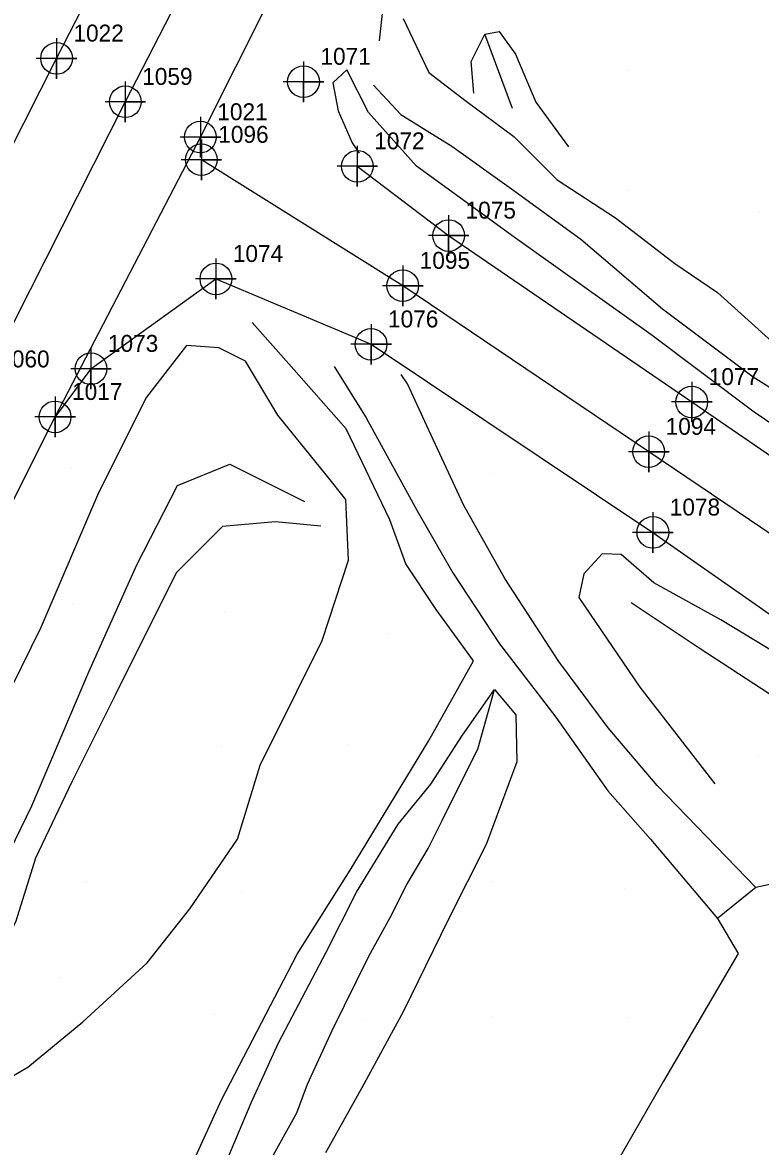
# Model space of a CAD drawing. Extents: x 2062781 to 2066835, y 358981 to 366501.
# Drawn here: x 2063474.6 to 2063583.6, y 360167.2 to 360333.3 of the extents above; entities that cross this region are included whole.
import ezdxf

# ---------------------------------------------------------------- set-up
doc = ezdxf.new("R2010")
doc.units = 0
for name, color, linetype in [('Exist DTM Crownline', 7, 'Continuous'), ('Exist DTM Crownline Cogo Number', 7, 'Continuous'), ('Exist DTM Crownline Cogo Point CELL', 7, 'Continuous'), ('Exist Roads EOP', 7, 'Continuous'), ('Exist Roads EOP Cogo Number', 7, 'Continuous'), ('Exist Roads EOP Cogo Point CELL', 7, 'Continuous'), ('PH Exist DTM Breakline', 7, 'Continuous'), ('PH Exist DTM Point', 7, 'Continuous')]:
    doc.layers.add(name, color=color, linetype=linetype)

msp = doc.modelspace()

# ---------------------------------------------------------------- linework, layer by layer
at = {"layer": 'Exist DTM Crownline'}
for points in [[(2063750.55, 360833.69), (2063727.84, 360789.3), (2063705.93, 360746.41), (2063683.92, 360702.88), (2063663.24, 360662.2), (2063641.44, 360619.31), (2063619.27, 360575.63), (2063598.51, 360534.74), (2063576.26, 360491.01), (2063554.11, 360448.07), (2063531.69, 360403.69), (2063510.6, 360362.17), (2063489.74, 360321.58), (2063468.62, 360279.83), (2063447.14, 360237.46), (2063426.34, 360196.56), (2063406.83, 360158.2), (2063384.9, 360114.87), (2063362.69, 360071.39), (2063342.05, 360030.63), (2063319.97, 359987.39), (2063296.38, 359941.39)], [(2063735.35, 360156.17), (2063710.81, 360172.37), (2063659.34, 360207.68), (2063633.57, 360224.8), (2063602.4, 360245.95), (2063567.05, 360269.87), (2063530.72, 360294.4), (2063500.97, 360313.02)]]:
    msp.add_lwpolyline(points, dxfattribs=at)
at = {"layer": 'Exist DTM Crownline Cogo Point CELL'}
for points in [[(2063489.74, 360324.58), (2063489.74, 360318.58), (2063489.74, 360321.58), (2063492.74, 360321.58), (2063486.74, 360321.58)], [(2063489.74, 360324.58), (2063489.74, 360318.58), (2063489.74, 360321.58), (2063492.74, 360321.58), (2063486.74, 360321.58)], [(2063489.74, 360324.58), (2063489.74, 360318.58), (2063489.74, 360321.58), (2063492.74, 360321.58), (2063486.74, 360321.58)], [(2063500.97, 360316.02), (2063500.97, 360310.02), (2063500.97, 360313.02), (2063503.97, 360313.02), (2063497.97, 360313.02)], [(2063500.97, 360316.02), (2063500.97, 360310.02), (2063500.97, 360313.02), (2063503.97, 360313.02), (2063497.97, 360313.02)], [(2063500.97, 360316.02), (2063500.97, 360310.02), (2063500.97, 360313.02), (2063503.97, 360313.02), (2063497.97, 360313.02)], [(2063530.72, 360297.4), (2063530.72, 360291.4), (2063530.72, 360294.4), (2063533.72, 360294.4), (2063527.72, 360294.4)], [(2063530.72, 360297.4), (2063530.72, 360291.4), (2063530.72, 360294.4), (2063533.72, 360294.4), (2063527.72, 360294.4)], [(2063530.72, 360297.4), (2063530.72, 360291.4), (2063530.72, 360294.4), (2063533.72, 360294.4), (2063527.72, 360294.4)], [(2063567.05, 360272.87), (2063567.05, 360266.87), (2063567.05, 360269.87), (2063570.05, 360269.87), (2063564.05, 360269.87)], [(2063567.05, 360272.87), (2063567.05, 360266.87), (2063567.05, 360269.87), (2063570.05, 360269.87), (2063564.05, 360269.87)], [(2063567.05, 360272.87), (2063567.05, 360266.87), (2063567.05, 360269.87), (2063570.05, 360269.87), (2063564.05, 360269.87)]]:
    msp.add_lwpolyline(points, dxfattribs=at)
for centre in [(2063489.74, 360321.58), (2063489.74, 360321.58), (2063489.74, 360321.58), (2063500.97, 360313.02), (2063500.97, 360313.02), (2063500.97, 360313.02), (2063530.72, 360294.4), (2063530.72, 360294.4), (2063530.72, 360294.4), (2063567.05, 360269.87), (2063567.05, 360269.87), (2063567.05, 360269.87)]:
    msp.add_circle(centre, 2.34, dxfattribs=at)
at = {"layer": 'Exist Roads EOP'}
for points in [[(2063286.47, 359947.64), (2063309.41, 359993.28), (2063331.5, 360036.62), (2063353.47, 360079.37), (2063374.09, 360120.61), (2063394.89, 360165.38), (2063417.4, 360208.71), (2063436.23, 360246.03), (2063449.27, 360270.89), (2063451.38, 360272.28), (2063457.84, 360285.06), (2063479.58, 360327.99), (2063500.63, 360369.12), (2063521.45, 360410.21), (2063543.5, 360453.45), (2063565.77, 360497.25), (2063587.25, 360539.79), (2063609.2, 360582.5), (2063630.76, 360625.39), (2063652.41, 360668.3), (2063674.4, 360710.54), (2063695.41, 360752.05), (2063717.28, 360794.95), (2063739.23, 360837.72)], [(2063307.08, 359936.09), (2063330.79, 359982.25), (2063353.21, 360026.63), (2063373.94, 360067.35), (2063395.33, 360109.66), (2063417.3, 360152.86), (2063438.53, 360194.57), (2063458.78, 360234.01), (2063479.37, 360275.02), (2063500.83, 360316.36), (2063521.71, 360358), (2063542.56, 360398.65), (2063564.98, 360442.66), (2063586.95, 360486.19), (2063608.7, 360528.89), (2063630.33, 360571.32), (2063652.02, 360613.69), (2063674.28, 360656.66), (2063695.45, 360699.25), (2063716.63, 360740.88), (2063738.76, 360783.94), (2063760.61, 360827.22)], [(2063524.01, 360312.06), (2063537.5, 360301.82), (2063573.41, 360277.22), (2063609.04, 360252.83), (2063638.95, 360232.14), (2063674.5, 360208.31), (2063716.4, 360179.78), (2063740.77, 360163.86)], [(2063484.67, 360282.13), (2063503.12, 360295.41), (2063526.04, 360285.74), (2063567.66, 360257.94), (2063597.61, 360237), (2063627.79, 360216.65), (2063662.98, 360192.94), (2063704.05, 360164.93), (2063724.47, 360150.22)], [(2063484.67, 360282.13), (2063479.37, 360275.02)]]:
    msp.add_lwpolyline(points, dxfattribs=at)
at = {"layer": 'Exist Roads EOP Cogo Point CELL'}
for points in [[(2063479.58, 360330.99), (2063479.58, 360324.99), (2063479.58, 360327.99), (2063482.58, 360327.99), (2063476.58, 360327.99)], [(2063479.58, 360330.99), (2063479.58, 360324.99), (2063479.58, 360327.99), (2063482.58, 360327.99), (2063476.58, 360327.99)], [(2063479.58, 360330.99), (2063479.58, 360324.99), (2063479.58, 360327.99), (2063482.58, 360327.99), (2063476.58, 360327.99)], [(2063516.06, 360327.55), (2063516.06, 360321.55), (2063516.06, 360324.55), (2063519.06, 360324.55), (2063513.06, 360324.55)], [(2063516.06, 360327.55), (2063516.06, 360321.55), (2063516.06, 360324.55), (2063519.06, 360324.55), (2063513.06, 360324.55)], [(2063516.06, 360327.55), (2063516.06, 360321.55), (2063516.06, 360324.55), (2063519.06, 360324.55), (2063513.06, 360324.55)], [(2063500.83, 360319.36), (2063500.83, 360313.36), (2063500.83, 360316.36), (2063503.83, 360316.36), (2063497.83, 360316.36)], [(2063500.83, 360319.36), (2063500.83, 360313.36), (2063500.83, 360316.36), (2063503.83, 360316.36), (2063497.83, 360316.36)], [(2063500.83, 360319.36), (2063500.83, 360313.36), (2063500.83, 360316.36), (2063503.83, 360316.36), (2063497.83, 360316.36)], [(2063524.01, 360315.06), (2063524.01, 360309.06), (2063524.01, 360312.06), (2063527.01, 360312.06), (2063521.01, 360312.06)], [(2063524.01, 360315.06), (2063524.01, 360309.06), (2063524.01, 360312.06), (2063527.01, 360312.06), (2063521.01, 360312.06)], [(2063524.01, 360315.06), (2063524.01, 360309.06), (2063524.01, 360312.06), (2063527.01, 360312.06), (2063521.01, 360312.06)], [(2063537.5, 360304.82), (2063537.5, 360298.82), (2063537.5, 360301.82), (2063540.5, 360301.82), (2063534.5, 360301.82)], [(2063537.5, 360304.82), (2063537.5, 360298.82), (2063537.5, 360301.82), (2063540.5, 360301.82), (2063534.5, 360301.82)], [(2063537.5, 360304.82), (2063537.5, 360298.82), (2063537.5, 360301.82), (2063540.5, 360301.82), (2063534.5, 360301.82)], [(2063503.12, 360298.41), (2063503.12, 360292.41), (2063503.12, 360295.41), (2063506.12, 360295.41), (2063500.12, 360295.41)], [(2063503.12, 360298.41), (2063503.12, 360292.41), (2063503.12, 360295.41), (2063506.12, 360295.41), (2063500.12, 360295.41)], [(2063503.12, 360298.41), (2063503.12, 360292.41), (2063503.12, 360295.41), (2063506.12, 360295.41), (2063500.12, 360295.41)], [(2063526.04, 360288.74), (2063526.04, 360282.74), (2063526.04, 360285.74), (2063529.04, 360285.74), (2063523.04, 360285.74)], [(2063526.04, 360288.74), (2063526.04, 360282.74), (2063526.04, 360285.74), (2063529.04, 360285.74), (2063523.04, 360285.74)], [(2063526.04, 360288.74), (2063526.04, 360282.74), (2063526.04, 360285.74), (2063529.04, 360285.74), (2063523.04, 360285.74)], [(2063484.67, 360285.13), (2063484.67, 360279.13), (2063484.67, 360282.13), (2063487.67, 360282.13), (2063481.67, 360282.13)], [(2063484.67, 360285.13), (2063484.67, 360279.13), (2063484.67, 360282.13), (2063487.67, 360282.13), (2063481.67, 360282.13)], [(2063484.67, 360285.13), (2063484.67, 360279.13), (2063484.67, 360282.13), (2063487.67, 360282.13), (2063481.67, 360282.13)], [(2063573.41, 360280.22), (2063573.41, 360274.22), (2063573.41, 360277.22), (2063576.41, 360277.22), (2063570.41, 360277.22)], [(2063573.41, 360280.22), (2063573.41, 360274.22), (2063573.41, 360277.22), (2063576.41, 360277.22), (2063570.41, 360277.22)], [(2063573.41, 360280.22), (2063573.41, 360274.22), (2063573.41, 360277.22), (2063576.41, 360277.22), (2063570.41, 360277.22)], [(2063479.37, 360278.02), (2063479.37, 360272.02), (2063479.37, 360275.02), (2063482.37, 360275.02), (2063476.37, 360275.02)], [(2063479.37, 360278.02), (2063479.37, 360272.02), (2063479.37, 360275.02), (2063482.37, 360275.02), (2063476.37, 360275.02)], [(2063479.37, 360278.02), (2063479.37, 360272.02), (2063479.37, 360275.02), (2063482.37, 360275.02), (2063476.37, 360275.02)], [(2063567.66, 360260.94), (2063567.66, 360254.94), (2063567.66, 360257.94), (2063570.66, 360257.94), (2063564.66, 360257.94)], [(2063567.66, 360260.94), (2063567.66, 360254.94), (2063567.66, 360257.94), (2063570.66, 360257.94), (2063564.66, 360257.94)], [(2063567.66, 360260.94), (2063567.66, 360254.94), (2063567.66, 360257.94), (2063570.66, 360257.94), (2063564.66, 360257.94)]]:
    msp.add_lwpolyline(points, dxfattribs=at)
for centre in [(2063479.58, 360327.99), (2063479.58, 360327.99), (2063479.58, 360327.99), (2063516.06, 360324.55), (2063516.06, 360324.55), (2063516.06, 360324.55), (2063500.83, 360316.36), (2063500.83, 360316.36), (2063500.83, 360316.36), (2063524.01, 360312.06), (2063524.01, 360312.06), (2063524.01, 360312.06), (2063537.5, 360301.82), (2063537.5, 360301.82), (2063537.5, 360301.82), (2063503.12, 360295.41), (2063503.12, 360295.41), (2063503.12, 360295.41), (2063526.04, 360285.74), (2063526.04, 360285.74), (2063526.04, 360285.74), (2063484.67, 360282.13), (2063484.67, 360282.13), (2063484.67, 360282.13), (2063573.41, 360277.22), (2063573.41, 360277.22), (2063573.41, 360277.22), (2063479.37, 360275.02), (2063479.37, 360275.02), (2063479.37, 360275.02), (2063567.66, 360257.94), (2063567.66, 360257.94), (2063567.66, 360257.94)]:
    msp.add_circle(centre, 2.34, dxfattribs=at)
at = {"layer": 'PH Exist DTM Breakline'}
for points in [[(2063527.28, 360330.58), (2063527.94, 360336.47), (2063533.58, 360347.73), (2063541.44, 360360.06), (2063546.08, 360367.78), (2063551.44, 360378.26), (2063558.12, 360389.55), (2063560.69, 360394.24), (2063564.89, 360399.92), (2063572.22, 360413.74), (2063579.59, 360428.43), (2063588.44, 360442.68), (2063593.5, 360451.81), (2063597.64, 360459.79), (2063601.98, 360468.35), (2063602.29, 360468.89), (2063604.06, 360471.39)], [(2063530.79, 360333.87), (2063534.55, 360325.89), (2063540.07, 360321.67), (2063547.13, 360316.43), (2063553.54, 360310.04), (2063562.12, 360304.44), (2063570.93, 360297.7), (2063577.19, 360293.41), (2063585.23, 360286.18)], [(2063541.22, 360322.86), (2063540.81, 360327.56), (2063542.84, 360331.6), (2063544.94, 360331.95), (2063547.35, 360328.6), (2063550.38, 360321.54), (2063555.2, 360314.93)], [(2063546.94, 360320.59), (2063542.84, 360331.6)], [(2063595.88, 360266.73), (2063582.64, 360275.72), (2063567.38, 360287.21), (2063547.2, 360301.57), (2063532.76, 360312.05), (2063525.64, 360319.98), (2063522.48, 360326.3), (2063520.41, 360324.38), (2063521.2, 360320.24), (2063523.26, 360315.5), (2063524.3, 360314)], [(2063526.41, 360324.05), (2063530.43, 360319.69), (2063537.98, 360315.02), (2063546.79, 360308.72), (2063557.03, 360301.29), (2063569.1, 360290.98), (2063582.49, 360280.94), (2063597.65, 360271.42)], [(2063479.95, 360127), (2063485.58, 360133.76), (2063490.62, 360145.31), (2063496.3, 360157.34), (2063503.93, 360174.07), (2063515.14, 360195.63), (2063522.95, 360208.05), (2063534.5, 360227.11), (2063541.18, 360238.95), (2063535.65, 360246.56), (2063531.18, 360253.3), (2063528.82, 360259.82), (2063522.34, 360273.24), (2063513.89, 360282.86), (2063508.47, 360288.98)], [(2063519.4, 360266.45), (2063512.25, 360275.25), (2063507.51, 360283.25), (2063503.54, 360285.24), (2063498.8, 360285.56), (2063492.85, 360277.94), (2063485.77, 360263.8), (2063477.25, 360243.88), (2063465.7, 360220.43), (2063453.32, 360194.54), (2063442.94, 360174.71), (2063436.49, 360161.61), (2063428.8, 360146.36), (2063421.29, 360131.65), (2063414.03, 360117.16), (2063404.68, 360098.63), (2063397.22, 360091.02), (2063395.56, 360089.61), (2063405.09, 360085.33), (2063410.62, 360089.46), (2063414.8, 360093.7), (2063418.41, 360099.45)], [(2063520.6, 360282.47), (2063525.33, 360274.87), (2063532.8, 360261.23), (2063538.11, 360251.99), (2063544.99, 360241.46), (2063553.33, 360230.62), (2063561, 360219.74), (2063567.3, 360212.63), (2063577.23, 360200.89)], [(2063582.89, 360205.47), (2063568.29, 360220.54), (2063561.04, 360229.05), (2063553.75, 360238.89), (2063545.82, 360251.14), (2063539.7, 360262.01), (2063534.26, 360273.7), (2063531.43, 360279.9), (2063530.49, 360281.3)], [(2063459.51, 360183.94), (2063466.28, 360197.74), (2063475.91, 360217.55), (2063484.36, 360237.36), (2063491.45, 360253.17), (2063497.47, 360264.89), (2063505.2, 360268.04), (2063516.21, 360262.52)], [(2063489.63, 360114.12), (2063484.62, 360118.75), (2063476.18, 360120.99), (2063469.6, 360124.1), (2063453.3, 360132.27), (2063449.89, 360135.74), (2063448.06, 360144), (2063447.32, 360153.34), (2063449.23, 360160.21), (2063455.97, 360167.35), (2063466.98, 360174.08), (2063475.34, 360178.9), (2063483.46, 360185.6), (2063492.98, 360194.35), (2063499.25, 360202.33), (2063506.33, 360212.59), (2063509.66, 360223.57), (2063515.06, 360234.41), (2063518.84, 360241.96), (2063522.71, 360253.82), (2063522.29, 360262.82), (2063519.4, 360266.45)], [(2063518.62, 360258.86), (2063511.91, 360259.53), (2063504.09, 360258.82), (2063497.27, 360251.95), (2063488.26, 360233.88), (2063481.85, 360221.09), (2063476.47, 360209.82), (2063473.55, 360200.51), (2063469.82, 360192.46), (2063467.77, 360188.37), (2063463.07, 360182.52), (2063458.45, 360173.31), (2063455.97, 360167.35)], [(2063719.31, 360136.28), (2063716.87, 360143.29), (2063714.17, 360148.72), (2063710.19, 360153.3), (2063701.39, 360162.97), (2063694.17, 360167.9), (2063685.14, 360174.56), (2063672.4, 360183.58), (2063658.02, 360192.47), (2063645.83, 360200.23), (2063621.63, 360216.65), (2063611.37, 360223.49), (2063601.24, 360229.89), (2063589.58, 360237.82), (2063577.71, 360245.01), (2063567.81, 360250.48), (2063562.98, 360254.7), (2063560.19, 360254.76), (2063557.48, 360251.84), (2063556.71, 360248.34), (2063565.76, 360235.08), (2063576.8, 360220.8)], [(2063564.47, 360247.57), (2063574.48, 360240.9), (2063584.83, 360234.12), (2063591.11, 360231.87), (2063594.75, 360232.33)], [(2063501.58, 360145.45), (2063503.07, 360147.97), (2063506.15, 360155.36), (2063508.38, 360160.04), (2063511.37, 360165.51), (2063515.05, 360172.17), (2063516.63, 360176.43), (2063520.28, 360184.33), (2063525.72, 360195.32), (2063528.84, 360201.03), (2063531.32, 360205.89), (2063534.45, 360211.24), (2063536.52, 360215.39), (2063538.71, 360219.75), (2063541.79, 360225.9), (2063544.28, 360234.75)], [(2063504.11, 360163.6), (2063508.32, 360173.66), (2063512.39, 360182.53), (2063519.41, 360195.9), (2063523.87, 360204.77), (2063530.06, 360214.84), (2063534.88, 360220.73), (2063539.52, 360227.97), (2063544.28, 360234.75), (2063547.41, 360230.99), (2063547.56, 360224.02), (2063543.03, 360211.84), (2063537.39, 360200.58), (2063530.81, 360187.18), (2063524.66, 360175.84), (2063519.3, 360166.26)], [(2063589.72, 360206.97), (2063582.89, 360205.47), (2063577.23, 360200.89)], [(2063577.23, 360200.89), (2063580.25, 360195.72), (2063569.23, 360176.84), (2063560.17, 360161.09), (2063556.01, 360153.13), (2063556.86, 360148.76), (2063561.72, 360145.38), (2063569.17, 360140.92), (2063579.41, 360136.93), (2063586.55, 360135.07)]]:
    msp.add_lwpolyline(points, dxfattribs=at)
at = {"layer": 'PH Exist DTM Point'}
for p, q in [((2063563.89, 360326.3), (2063563.89, 360326.3)), ((2063564.04, 360308.59), (2063564.04, 360308.59)), ((2063583.36, 360305.44), (2063583.36, 360305.44)), ((2063481.76, 360267.37), (2063481.76, 360267.37)), ((2063544.1, 360266.6), (2063544.1, 360266.6)), ((2063481.91, 360247.3), (2063481.91, 360247.3)), ((2063504.34, 360246.11), (2063504.34, 360246.11)), ((2063528.62, 360243.02), (2063528.62, 360243.02)), ((2063522.53, 360226.66), (2063522.53, 360226.66)), ((2063503.94, 360226.28), (2063503.94, 360226.28)), ((2063583.27, 360224.97), (2063583.27, 360224.97)), ((2063483.94, 360206.28), (2063483.94, 360206.28)), ((2063543.93, 360206.26), (2063543.93, 360206.26)), ((2063563.45, 360205.36), (2063563.45, 360205.36)), ((2063507.1, 360204.69), (2063507.1, 360204.69)), ((2063480.13, 360192.02), (2063480.13, 360192.02)), ((2063502.91, 360186.77), (2063502.91, 360186.77)), ((2063524.93, 360185.77), (2063524.93, 360185.77)), ((2063543.94, 360186.34), (2063543.94, 360186.34)), ((2063563.92, 360186.29), (2063563.92, 360186.29))]:
    msp.add_line(p, q, dxfattribs=at)

# ---------------------------------------------------------------- texts
at = {"layer": 'Exist DTM Crownline Cogo Number'}
for s, p in [('1059', (2063492.24, 360324.08)), ('1059', (2063492.24, 360324.08)), ('1059', (2063492.24, 360324.08)), ('1096', (2063503.47, 360315.52)), ('1096', (2063503.47, 360315.52)), ('1096', (2063503.47, 360315.52)), ('1095', (2063533.22, 360296.9)), ('1095', (2063533.22, 360296.9)), ('1095', (2063533.22, 360296.9)), ('1060', (2063471.12, 360282.33)), ('1060', (2063471.12, 360282.33)), ('1060', (2063471.12, 360282.33)), ('1094', (2063569.55, 360272.37)), ('1094', (2063569.55, 360272.37)), ('1094', (2063569.55, 360272.37))]:
    msp.add_text(s, height=2.5, dxfattribs=at).set_placement(p)
at = {"layer": 'Exist Roads EOP Cogo Number'}
for s, p in [('1022', (2063482.08, 360330.49)), ('1022', (2063482.08, 360330.49)), ('1022', (2063482.08, 360330.49)), ('1071', (2063518.56, 360327.05)), ('1071', (2063518.56, 360327.05)), ('1071', (2063518.56, 360327.05)), ('1021', (2063503.33, 360318.86)), ('1021', (2063503.33, 360318.86)), ('1021', (2063503.33, 360318.86)), ('1072', (2063526.51, 360314.56)), ('1072', (2063526.51, 360314.56)), ('1072', (2063526.51, 360314.56)), ('1075', (2063540, 360304.32)), ('1075', (2063540, 360304.32)), ('1075', (2063540, 360304.32)), ('1074', (2063505.62, 360297.91)), ('1074', (2063505.62, 360297.91)), ('1074', (2063505.62, 360297.91)), ('1076', (2063528.54, 360288.24)), ('1076', (2063528.54, 360288.24)), ('1076', (2063528.54, 360288.24)), ('1073', (2063487.17, 360284.63)), ('1073', (2063487.17, 360284.63)), ('1073', (2063487.17, 360284.63)), ('1077', (2063575.91, 360279.72)), ('1077', (2063575.91, 360279.72)), ('1077', (2063575.91, 360279.72)), ('1017', (2063481.87, 360277.52)), ('1017', (2063481.87, 360277.52)), ('1017', (2063481.87, 360277.52)), ('1078', (2063570.16, 360260.44)), ('1078', (2063570.16, 360260.44)), ('1078', (2063570.16, 360260.44))]:
    msp.add_text(s, height=2.5, dxfattribs=at).set_placement(p)

doc.saveas('drawing.dxf')
